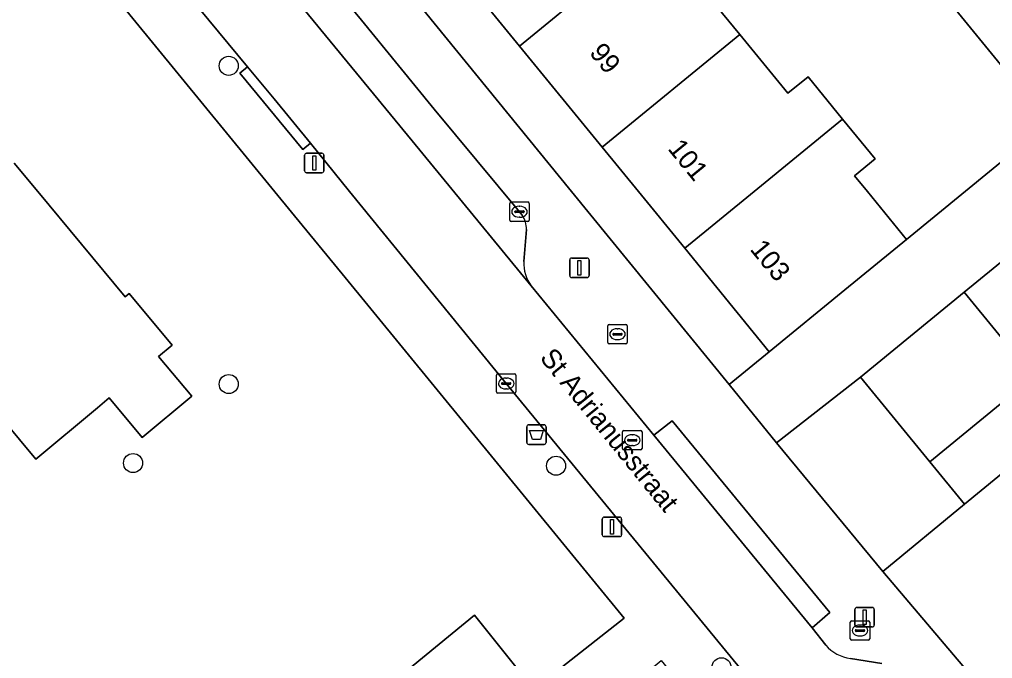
# Model space of a CAD drawing. Extents: x 162073 to 163043, y 381818 to 382561.
# Drawn here: x 162602.44 to 162652.37, y 381976.06 to 382008.82 of the extents above; entities that cross this region are included whole.
import ezdxf

# ---------------------------------------------------------------- set-up
doc = ezdxf.new("R2010")
doc.units = 0
for name, color, linetype in [('IMGEO_Afvalbak', 7, 'Continuous'), ('IMGEO_Boom', 7, 'Continuous'), ('IMGEO_Erf', 7, 'Continuous'), ('IMGEO_Hek', 7, 'Continuous'), ('IMGEO_Kolk', 7, 'Continuous'), ('IMGEO_Lichtmast', 7, 'Continuous'), ('IMGEO_Muur', 7, 'Continuous'), ('IMGEO_Openbare_ruimte_label', 7, 'Continuous'), ('IMGEO_Pand', 7, 'Continuous'), ('IMGEO_Pand_nummerreeks', 7, 'Continuous'), ('IMGEO_Parkeervlak_open', 7, 'Continuous'), ('IMGEO_Rijbaan_lokaal_open', 7, 'Continuous'), ('IMGEO_Rioolput', 7, 'Continuous'), ('IMGEO_Voetpad_open', 7, 'Continuous')]:
    doc.layers.add(name, color=color, linetype=linetype)

msp = doc.modelspace()

# ---------------------------------------------------------------- linework, layer by layer
at = {"layer": 'IMGEO_Afvalbak'}
for p, q in [((162628.474, 381987.139), (162628.474, 381987.939)), ((162628.474, 381987.939), (162628.474, 381987.139)), ((162628.574, 381988.039), (162629.364, 381988.039)), ((162629.364, 381988.039), (162628.574, 381988.039)), ((162629.464, 381987.939), (162629.464, 381987.139)), ((162629.464, 381987.139), (162629.464, 381987.939)), ((162629.364, 381987.039), (162628.574, 381987.039)), ((162628.574, 381987.039), (162629.364, 381987.039))]:
    msp.add_line(p, q, dxfattribs=at)
msp.add_lwpolyline([(162628.617, 381987.753), (162629.321, 381987.753), (162629.172, 381987.283), (162628.766, 381987.283), (162628.617, 381987.753)], dxfattribs=at)
for centre, start, end in [((162628.574, 381987.939), 90, 180), ((162628.574, 381987.939), 90, 180), ((162629.364, 381987.939), 0, 90), ((162629.364, 381987.939), 360, 90), ((162628.574, 381987.139), 180, 270), ((162628.574, 381987.139), 180, 270), ((162629.364, 381987.139), 270, 0), ((162629.364, 381987.139), 270, 0)]:
    msp.add_arc(centre, 0.1, start, end, dxfattribs=at)
at = {"layer": 'IMGEO_Boom'}
for centre in [(162613.178, 382006.449), (162613.179, 381990.129), (162608.269, 381986.081), (162629.974, 381985.941), (162638.464, 381975.606)]:
    msp.add_circle(centre, 0.489, dxfattribs=at)
at = {"layer": 'IMGEO_Erf'}
for points in [[(162587.039, 382053.571), (162630.776, 382000), (162638.855, 381990.105), (162640.919, 381991.79), (162636.582, 381997.091), (162634.201, 382000), (162632.34, 382002.275), (162628.098, 382007.459), (162623.856, 382012.644), (162619.613, 382017.828), (162615.372, 382023.013), (162611.129, 382028.197), (162606.887, 382033.383), (162602.645, 382038.567), (162598.403, 382043.751)], [(162636.828, 382011.204), (162639.404, 382008.055), (162641.871, 382005.041), (162642.904, 382005.887), (162644.68, 382003.717), (162646.352, 382001.674), (162645.292, 382000.807), (162645.952, 382000), (162647.957, 381997.549), (162655.247, 382003.513), (162626.106, 382039.13)], [(162625.783, 381978.273), (162640.017, 381960.503), (162633.898, 381955.497), (162633.564, 381955.907), (162630.873, 381953.706), (162633.469, 381950.533), (162608.939, 381930.467), (162613.031, 381925.508), (162651.329, 381956.438), (162649.444, 381958.748), (162645.097, 381964.078), (162641.189, 381960.887), (162631.472, 381972.686), (162632.164, 381973.299), (162630.277, 381975.619), (162633.474, 381978.122), (162618.994, 381995.786), (162616.559, 381998.757), (162591.809, 382028.937), (162588.037, 382033.537), (162587.138, 382034.641)], [(162667.024, 382009.709), (162664.883, 382007.962), (162665.826, 382006.806), (162663.633, 382005.045), (162665.32, 382002.945), (162662.351, 382000.56), (162659.039, 381997.9), (162657.352, 382000), (162653.886, 381997.268), (162650.92, 381994.841), (162654.472, 381990.499), (162656.248, 381988.328), (162650.925, 381983.973), (162646.747, 381980.522), (162658.282, 381966.905)], [(162602.172, 382001.452), (162603.379, 382000), (162607.869, 381994.596), (162608.077, 381994.769), (162610.279, 381992.119), (162609.583, 381991.538), (162611.28, 381989.504), (162608.738, 381987.383), (162607.041, 381989.418), (162606.44, 381988.916), (162603.283, 381986.282), (162591.851, 382000)], [(162584.006, 381956.601), (162585.51, 381957.818), (162579.335, 381965.469), (162579.619, 381965.685), (162579.531, 381965.793), (162580.073, 381966.206), (162580.989, 381965.07), (162582.996, 381966.707), (162590.131, 381957.956), (162595.778, 381962.577), (162600.14, 381957.261), (162625.783, 381978.273)]]:
    msp.add_lwpolyline(points, dxfattribs=at)
at = {"layer": 'IMGEO_Hek'}
msp.add_lwpolyline([(162633.474, 381978.122), (162618.994, 381995.786)], dxfattribs=at)
at = {"layer": 'IMGEO_Kolk'}
for p, q in [((162627.599, 381998.54), (162627.599, 381999.392)), ((162627.674, 381999.466), (162628.526, 381999.466)), ((162628.087, 381999.246), (162628.112, 381999.246)), ((162628.6, 381999.392), (162628.6, 381998.54)), ((162627.858, 381998.96), (162627.858, 381998.972)), ((162628.296, 381998.923), (162627.898, 381998.923)), ((162627.901, 381999.009), (162628.299, 381999.009)), ((162628.342, 381998.972), (162628.342, 381998.96)), ((162628.526, 381998.466), (162627.674, 381998.466)), ((162628.11, 381998.686), (162628.085, 381998.686)), ((162632.627, 381992.26), (162632.627, 381993.112)), ((162632.702, 381993.186), (162633.554, 381993.186)), ((162633.115, 381992.966), (162633.14, 381992.966)), ((162633.628, 381993.112), (162633.628, 381992.26)), ((162632.886, 381992.68), (162632.886, 381992.692)), ((162633.324, 381992.643), (162632.926, 381992.643)), ((162632.929, 381992.729), (162633.327, 381992.729)), ((162633.138, 381992.406), (162633.113, 381992.406)), ((162633.37, 381992.692), (162633.37, 381992.68)), ((162633.554, 381992.186), (162632.702, 381992.186)), ((162626.918, 381989.732), (162626.918, 381990.584)), ((162626.993, 381990.658), (162627.845, 381990.658)), ((162627.406, 381990.438), (162627.431, 381990.438)), ((162627.919, 381990.584), (162627.919, 381989.732)), ((162627.177, 381990.152), (162627.177, 381990.164)), ((162627.615, 381990.115), (162627.217, 381990.115)), ((162627.22, 381990.201), (162627.618, 381990.201)), ((162627.429, 381989.878), (162627.404, 381989.878)), ((162627.661, 381990.164), (162627.661, 381990.152)), ((162627.845, 381989.658), (162626.993, 381989.658)), ((162645.071, 381977.065), (162645.071, 381977.917)), ((162645.146, 381977.991), (162645.998, 381977.991)), ((162645.559, 381977.771), (162645.584, 381977.771)), ((162646.072, 381977.917), (162646.072, 381977.065)), ((162645.33, 381977.485), (162645.33, 381977.497)), ((162645.768, 381977.448), (162645.37, 381977.448)), ((162645.373, 381977.534), (162645.771, 381977.534)), ((162645.814, 381977.497), (162645.814, 381977.485)), ((162645.998, 381976.991), (162645.146, 381976.991)), ((162645.582, 381977.211), (162645.557, 381977.211))]:
    msp.add_line(p, q, dxfattribs=at)
for points in [[(162627.599, 381998.54), (162627.599, 381999.392)], [(162627.674, 381999.466), (162628.526, 381999.466)], [(162628.6, 381999.392), (162628.6, 381998.54)], [(162628.526, 381998.466), (162627.674, 381998.466)], [(162632.627, 381992.26), (162632.627, 381993.112)], [(162632.702, 381993.186), (162633.554, 381993.186)], [(162633.628, 381993.112), (162633.628, 381992.26)], [(162633.554, 381992.186), (162632.702, 381992.186)], [(162626.918, 381989.732), (162626.918, 381990.584)], [(162626.993, 381990.658), (162627.845, 381990.658)], [(162627.919, 381990.584), (162627.919, 381989.732)], [(162627.845, 381989.658), (162626.993, 381989.658)], [(162645.071, 381977.065), (162645.071, 381977.917)], [(162645.146, 381977.991), (162645.998, 381977.991)], [(162646.072, 381977.917), (162646.072, 381977.065)], [(162645.998, 381976.991), (162645.146, 381976.991)]]:
    msp.add_lwpolyline(points, dxfattribs=at)
for centre, radius, start, end in [((162627.676, 381999.39), 0.0765, 91.552, 178.448), ((162627.676, 381999.39), 0.0765, 91.552, 178.448), ((162628.524, 381999.39), 0.0765, 1.552, 88.448), ((162628.524, 381999.39), 0.0765, 1.552, 88.448), ((162627.898, 381998.969), 0.0403, 85.8775, 175.7526), ((162627.895, 381998.959), 0.0366, 178.938, 274.7102), ((162628.299, 381998.966), 0.043, 264.8664, 352.4533), ((162628.303, 381998.971), 0.0386, 1.7309, 96.639), ((162627.676, 381998.542), 0.0765, 181.552, 268.448), ((162627.676, 381998.542), 0.0765, 181.552, 268.448), ((162628.524, 381998.542), 0.0765, 271.552, 358.448), ((162628.524, 381998.542), 0.0765, 271.552, 358.448), ((162632.704, 381993.11), 0.0765, 91.552, 178.448), ((162632.704, 381993.11), 0.0765, 91.552, 178.448), ((162633.552, 381993.11), 0.0765, 1.552, 88.448), ((162633.552, 381993.11), 0.0765, 1.552, 88.448), ((162632.704, 381992.262), 0.0765, 181.552, 268.448), ((162632.704, 381992.262), 0.0765, 181.552, 268.448), ((162632.926, 381992.689), 0.0403, 85.8775, 175.7526), ((162632.923, 381992.679), 0.0366, 178.938, 274.7102), ((162633.327, 381992.686), 0.043, 264.8664, 352.4533), ((162633.331, 381992.691), 0.0386, 1.7309, 96.639), ((162633.552, 381992.262), 0.0765, 271.552, 358.448), ((162633.552, 381992.262), 0.0765, 271.552, 358.448), ((162626.995, 381990.582), 0.0765, 91.552, 178.448), ((162626.995, 381990.582), 0.0765, 91.552, 178.448), ((162627.843, 381990.582), 0.0765, 1.552, 88.448), ((162627.843, 381990.582), 0.0765, 1.552, 88.448), ((162627.217, 381990.161), 0.0403, 85.8775, 175.7526), ((162627.214, 381990.151), 0.0366, 178.938, 274.7102), ((162627.618, 381990.158), 0.043, 264.8664, 352.4533), ((162627.622, 381990.163), 0.0386, 1.7309, 96.639), ((162626.995, 381989.734), 0.0765, 181.552, 268.448), ((162626.995, 381989.734), 0.0765, 181.552, 268.448), ((162627.843, 381989.734), 0.0765, 271.552, 358.448), ((162627.843, 381989.734), 0.0765, 271.552, 358.448), ((162645.148, 381977.915), 0.0765, 91.552, 178.448), ((162645.148, 381977.915), 0.0765, 91.552, 178.448), ((162645.996, 381977.915), 0.0765, 1.552, 88.448), ((162645.996, 381977.915), 0.0765, 1.552, 88.448), ((162645.37, 381977.494), 0.0403, 85.8775, 175.7526), ((162645.367, 381977.484), 0.0366, 178.938, 274.7102), ((162645.771, 381977.491), 0.043, 264.8664, 352.4533), ((162645.775, 381977.496), 0.0386, 1.7309, 96.639), ((162645.148, 381977.067), 0.0765, 181.552, 268.448), ((162645.148, 381977.067), 0.0765, 181.552, 268.448), ((162645.996, 381977.067), 0.0765, 271.552, 358.448), ((162645.996, 381977.067), 0.0765, 271.552, 358.448)]:
    msp.add_arc(centre, radius, start, end, dxfattribs=at)
for centre, major_axis, ratio, start_param, end_param in [((162628.086, 381998.966), (-0.387, 0.002), 0.722429, 4.712389, 7.853982), ((162628.111, 381998.966), (-0.39, 0.002), 0.717154, 1.570796, 4.712389), ((162633.114, 381992.686), (-0.387, 0.002), 0.722429, 4.712389, 7.853982), ((162633.139, 381992.686), (-0.39, 0.002), 0.717154, 1.570796, 4.712389), ((162627.405, 381990.158), (-0.387, 0.002), 0.722429, 4.712389, 7.853982), ((162627.43, 381990.158), (-0.39, 0.002), 0.717154, 1.570796, 4.712389), ((162645.558, 381977.491), (-0.387, 0.002), 0.722429, 4.712389, 7.853982), ((162645.583, 381977.491), (-0.39, 0.002), 0.717154, 1.570796, 4.712389)]:
    msp.add_ellipse(centre, major_axis=major_axis, ratio=ratio, start_param=start_param, end_param=end_param, dxfattribs=at)
at = {"layer": 'IMGEO_Lichtmast'}
for p, q in [((162617.073, 382001.066), (162617.073, 382001.866)), ((162617.073, 382001.866), (162617.073, 382001.066)), ((162617.173, 382001.966), (162617.963, 382001.966)), ((162617.963, 382001.966), (162617.173, 382001.966)), ((162618.063, 382001.866), (162618.063, 382001.066)), ((162618.063, 382001.066), (162618.063, 382001.866)), ((162617.963, 382000.966), (162617.173, 382000.966)), ((162617.173, 382000.966), (162617.963, 382000.966)), ((162630.678, 381995.692), (162630.678, 381996.492)), ((162630.678, 381996.492), (162630.678, 381995.692)), ((162630.778, 381996.592), (162631.568, 381996.592)), ((162631.568, 381996.592), (162630.778, 381996.592)), ((162631.668, 381996.492), (162631.668, 381995.692)), ((162631.668, 381995.692), (162631.668, 381996.492)), ((162631.568, 381995.592), (162630.778, 381995.592)), ((162630.778, 381995.592), (162631.568, 381995.592)), ((162632.45, 381983.307), (162633.24, 381983.307)), ((162633.24, 381983.307), (162632.45, 381983.307)), ((162632.35, 381982.407), (162632.35, 381983.207)), ((162632.35, 381983.207), (162632.35, 381982.407)), ((162633.34, 381983.207), (162633.34, 381982.407)), ((162633.34, 381982.407), (162633.34, 381983.207)), ((162633.24, 381982.307), (162632.45, 381982.307)), ((162632.45, 381982.307), (162633.24, 381982.307)), ((162645.31, 381977.774), (162645.31, 381978.574)), ((162645.31, 381978.574), (162645.31, 381977.774)), ((162645.41, 381978.674), (162646.2, 381978.674)), ((162646.2, 381978.674), (162645.41, 381978.674)), ((162646.3, 381978.574), (162646.3, 381977.774)), ((162646.3, 381977.774), (162646.3, 381978.574)), ((162646.2, 381977.674), (162645.41, 381977.674)), ((162645.41, 381977.674), (162646.2, 381977.674))]:
    msp.add_line(p, q, dxfattribs=at)
for points in [[(162617.493, 382001.841), (162617.643, 382001.841), (162617.643, 382001.091), (162617.493, 382001.091), (162617.493, 382001.841)], [(162631.098, 381996.467), (162631.248, 381996.467), (162631.248, 381995.717), (162631.098, 381995.717), (162631.098, 381996.467)], [(162632.77, 381983.182), (162632.92, 381983.182), (162632.92, 381982.432), (162632.77, 381982.432), (162632.77, 381983.182)], [(162645.73, 381978.549), (162645.88, 381978.549), (162645.88, 381977.799), (162645.73, 381977.799), (162645.73, 381978.549)]]:
    msp.add_lwpolyline(points, dxfattribs=at)
for centre, start, end in [((162617.173, 382001.866), 90, 180), ((162617.173, 382001.866), 90, 180), ((162617.963, 382001.866), 0, 90), ((162617.963, 382001.866), 360, 90), ((162617.173, 382001.066), 180, 270), ((162617.173, 382001.066), 180, 270), ((162617.963, 382001.066), 270, 0), ((162617.963, 382001.066), 270, 0), ((162630.778, 381996.492), 90, 180), ((162630.778, 381996.492), 90, 180), ((162631.568, 381996.492), 0, 90), ((162631.568, 381996.492), 360, 90), ((162630.778, 381995.692), 180, 270), ((162630.778, 381995.692), 180, 270), ((162631.568, 381995.692), 270, 0), ((162631.568, 381995.692), 270, 0), ((162632.45, 381983.207), 90, 180), ((162632.45, 381983.207), 90, 180), ((162633.24, 381983.207), 0, 90), ((162633.24, 381983.207), 360, 90), ((162632.45, 381982.407), 180, 270), ((162632.45, 381982.407), 180, 270), ((162633.24, 381982.407), 270, 0), ((162633.24, 381982.407), 270, 0), ((162645.41, 381978.574), 90, 180), ((162645.41, 381978.574), 90, 180), ((162646.2, 381978.574), 0, 90), ((162646.2, 381978.574), 360, 90), ((162645.41, 381977.774), 180, 270), ((162645.41, 381977.774), 180, 270), ((162646.2, 381977.774), 270, 0), ((162646.2, 381977.774), 270, 0)]:
    msp.add_arc(centre, 0.1, start, end, dxfattribs=at)
at = {"layer": 'IMGEO_Muur'}
msp.add_lwpolyline([(162658.282, 381966.905), (162646.747, 381980.522)], dxfattribs=at)
at = {"layer": 'IMGEO_Pand'}
for points in [[(162628.098, 382007.459), (162636.212, 382014.098), (162634.441, 382016.263), (162633.364, 382015.382), (162630.892, 382018.403), (162623.856, 382012.644)], [(162632.34, 382002.275), (162639.404, 382008.055), (162636.828, 382011.204), (162637.877, 382012.063), (162636.212, 382014.098), (162628.098, 382007.459)], [(162632.34, 382002.275), (162634.201, 382000), (162636.582, 381997.091), (162640.138, 382000), (162644.68, 382003.717), (162642.904, 382005.887), (162641.871, 382005.041), (162639.404, 382008.055)], [(162636.582, 381997.091), (162640.919, 381991.79), (162644.789, 381994.957), (162647.957, 381997.549), (162645.952, 382000), (162645.292, 382000.807), (162646.352, 382001.674), (162644.68, 382003.717), (162640.138, 382000)], [(162650.92, 381994.841), (162645.597, 381990.486), (162649.149, 381986.144), (162654.472, 381990.499)], [(162654.472, 381990.499), (162649.149, 381986.144), (162650.925, 381983.973), (162656.248, 381988.328)], [(162608.939, 381930.467), (162633.469, 381950.533), (162630.873, 381953.706), (162633.564, 381955.907), (162633.898, 381955.497), (162640.017, 381960.503), (162625.783, 381978.273), (162600.14, 381957.261), (162595.778, 381962.577), (162590.131, 381957.956), (162582.996, 381966.707), (162580.989, 381965.07), (162580.873, 381964.976), (162581.57, 381964.121), (162586.627, 381957.92), (162589.722, 381954.124), (162594.392, 381948.398), (162594.733, 381948.676), (162596.627, 381946.361), (162596.286, 381946.083), (162596.393, 381945.952), (162598.107, 381943.844), (162605.386, 381934.855), (162605.792, 381934.353)]]:
    msp.add_lwpolyline(points, close=True, dxfattribs=at)
msp.add_lwpolyline([(162591.851, 382000), (162603.283, 381986.282), (162606.44, 381988.916), (162607.041, 381989.418), (162608.738, 381987.383), (162611.28, 381989.504), (162609.583, 381991.538), (162610.279, 381992.119), (162608.077, 381994.769), (162607.869, 381994.596), (162603.379, 382000), (162602.172, 382001.452)], dxfattribs=at)
at = {"layer": 'IMGEO_Parkeervlak_open'}
for points in [[(162607.44, 382024.075), (162604.279, 382027.908), (162602.774, 382026.667), (162605.666, 382023.158), (162614.172, 382012.839), (162622.584, 382002.604), (162628.703, 381995.159)], [(162628.239, 381998.796), (162628.1, 381998.966), (162623.723, 382004.219), (162621.891, 382006.462), (162619.994, 382008.784), (162618.724, 382010.331), (162607.44, 382024.075)], [(162628.325, 381996.413), (162628.457, 381998.05)]]:
    msp.add_lwpolyline(points, dxfattribs=at)
msp.add_lwpolyline([(162646.747, 381980.522), (162650.925, 381983.973), (162649.149, 381986.144), (162645.597, 381990.486), (162641.295, 381987.116)], close=True, dxfattribs=at)
for centre, radius, start, end in [((162627.251, 381998.103), 1.207, 357.5047, 35.0747), ((162630.218, 381996.3), 1.896, 176.5691, 216.9803)]:
    msp.add_arc(centre, radius, start, end, dxfattribs=at)
at = {"layer": 'IMGEO_Rijbaan_lokaal_open'}
for points in [[(162626.106, 382039.13), (162655.247, 382003.513), (162647.957, 381997.549), (162644.789, 381994.957), (162640.919, 381991.79), (162638.855, 381990.105), (162641.295, 381987.116), (162645.597, 381990.486), (162650.92, 381994.841), (162653.886, 381997.268), (162657.352, 382000), (162660.664, 382002.66), (162663.633, 382005.045), (162665.826, 382006.806), (162664.883, 382007.962), (162662.041, 382005.643), (162659.766, 382008.432), (162657.491, 382011.22)], [(162628.703, 381995.159), (162622.584, 382002.604), (162614.172, 382012.839), (162605.666, 382023.158), (162602.774, 382026.667), (162604.279, 382027.908), (162601.922, 382030.766)], [(162597.614, 382026.5), (162606.791, 382015.289), (162614.144, 382006.402), (162615.508, 382004.754), (162617.368, 382002.476), (162619.379, 382000), (162627.42, 381990.159), (162640.48, 381974.261), (162640.64, 381974.07), (162643.345, 381970.833), (162648.612, 381964.53), (162651.367, 381961.278), (162651.92, 381960.627), (162656.461, 381964.469), (162654.597, 381966.796), (162648.908, 381973.547), (162647.391, 381975.444)], [(162643.815, 381976.748), (162643.109, 381977.625), (162634.996, 381987.503), (162628.703, 381995.159)], [(162646.689, 381975.806), (162645.086, 381976.056)]]:
    msp.add_lwpolyline(points, dxfattribs=at)
msp.add_arc((162645.353, 381978.06), 2.022, 220.4604, 262.4071, dxfattribs=at)
at = {"layer": 'IMGEO_Rioolput'}
for p, q in [((162633.461, 381987.752), (162634.313, 381987.752)), ((162633.386, 381986.826), (162633.386, 381987.678)), ((162633.645, 381987.246), (162633.645, 381987.258)), ((162633.688, 381987.295), (162634.086, 381987.295)), ((162633.874, 381987.532), (162633.899, 381987.532)), ((162634.129, 381987.258), (162634.129, 381987.246)), ((162634.387, 381987.678), (162634.387, 381986.826)), ((162634.083, 381987.209), (162633.685, 381987.209)), ((162633.897, 381986.972), (162633.872, 381986.972)), ((162634.313, 381986.752), (162633.461, 381986.752))]:
    msp.add_line(p, q, dxfattribs=at)
for points in [[(162633.461, 381987.752), (162634.313, 381987.752)], [(162633.386, 381986.826), (162633.386, 381987.678)], [(162634.387, 381987.678), (162634.387, 381986.826)], [(162634.313, 381986.752), (162633.461, 381986.752)]]:
    msp.add_lwpolyline(points, dxfattribs=at)
for centre, radius, start, end in [((162633.463, 381987.676), 0.0765, 91.552, 178.448), ((162633.463, 381987.676), 0.0765, 91.552, 178.448), ((162634.311, 381987.676), 0.0765, 1.552, 88.448), ((162634.311, 381987.676), 0.0765, 1.552, 88.448), ((162633.685, 381987.255), 0.0403, 85.8775, 175.7526), ((162634.09, 381987.257), 0.0386, 1.7309, 96.639), ((162633.463, 381986.828), 0.0765, 181.552, 268.448), ((162633.463, 381986.828), 0.0765, 181.552, 268.448), ((162633.682, 381987.245), 0.0366, 178.938, 274.7102), ((162634.086, 381987.252), 0.043, 264.8664, 352.4533), ((162634.311, 381986.828), 0.0765, 271.552, 358.448), ((162634.311, 381986.828), 0.0765, 271.552, 358.448)]:
    msp.add_arc(centre, radius, start, end, dxfattribs=at)
for centre, major_axis, ratio, start_param, end_param in [((162633.873, 381987.252), (-0.387, 0.002), 0.722429, 4.712389, 7.853982), ((162633.898, 381987.252), (-0.39, 0.002), 0.717154, 1.570796, 4.712389)]:
    msp.add_ellipse(centre, major_axis=major_axis, ratio=ratio, start_param=start_param, end_param=end_param, dxfattribs=at)
at = {"layer": 'IMGEO_Voetpad_open'}
for points in [[(162646.747, 381980.522), (162641.295, 381987.116), (162638.855, 381990.105), (162630.776, 382000), (162587.039, 382053.571), (162585.935, 382052.319), (162584.003, 382049.948), (162584.378, 382049.625), (162586.065, 382048.171)], [(162597.741, 382035.836), (162598.742, 382034.623), (162601.922, 382030.766), (162604.279, 382027.908), (162607.44, 382024.075), (162618.724, 382010.331), (162619.994, 382008.784), (162621.891, 382006.462), (162623.723, 382004.219), (162628.1, 381998.966), (162628.239, 381998.796)], [(162648.612, 381964.53), (162643.345, 381970.833), (162642.476, 381970.081), (162639.826, 381973.372), (162640.64, 381974.07), (162640.48, 381974.261), (162627.42, 381990.159), (162619.379, 382000), (162617.368, 382002.476), (162616.983, 382002.159), (162613.753, 382006.08), (162614.144, 382006.402), (162606.791, 382015.289), (162597.614, 382026.5), (162597.268, 382026.923), (162594.105, 382030.795), (162593.025, 382032.116), (162592.645, 382031.792), (162589.67, 382035.273), (162590.05, 382035.597)], [(162587.138, 382034.641), (162588.037, 382033.537), (162591.809, 382028.937), (162616.559, 381998.757), (162618.994, 381995.786), (162633.474, 381978.122), (162630.277, 381975.619), (162632.164, 381973.299), (162635.369, 381975.951), (162645.097, 381964.078), (162649.444, 381958.748), (162651.92, 381960.627), (162651.367, 381961.278), (162648.612, 381964.53)], [(162628.457, 381998.05), (162628.325, 381996.413)], [(162628.703, 381995.159), (162634.996, 381987.503), (162635.935, 381988.238), (162644.026, 381978.416), (162643.109, 381977.625), (162643.815, 381976.748)], [(162647.391, 381975.444), (162648.908, 381973.547), (162654.597, 381966.796), (162656.461, 381964.469), (162658.282, 381966.905), (162646.747, 381980.522)], [(162645.086, 381976.056), (162646.689, 381975.806)]]:
    msp.add_lwpolyline(points, dxfattribs=at)
for points in [[(162617.368, 382002.476), (162615.508, 382004.754), (162614.144, 382006.402), (162613.753, 382006.08), (162616.983, 382002.159)], [(162634.996, 381987.503), (162643.109, 381977.625), (162644.026, 381978.416), (162635.935, 381988.238)]]:
    msp.add_lwpolyline(points, close=True, dxfattribs=at)
for centre, radius, start, end in [((162627.251, 381998.103), 1.207, 357.5047, 35.0747), ((162630.218, 381996.3), 1.896, 176.5691, 216.9803), ((162645.353, 381978.06), 2.022, 220.4604, 262.4071)]:
    msp.add_arc(centre, radius, start, end, dxfattribs=at)

# ---------------------------------------------------------------- texts
at = {"layer": 'IMGEO_Openbare_ruimte_label'}
msp.add_text('St Adrianusstraat', height=1, rotation=309.0716, dxfattribs=at).set_placement((162629.101, 381991.456))
at = {"layer": 'IMGEO_Pand_nummerreeks'}
for s, rotation, p in [('99', 309.2907, (162631.646, 382007.103)), ('101', 309.2902, (162635.669, 382002.187)), ('103', 309.2924, (162639.886, 381997.033))]:
    msp.add_text(s, height=1, rotation=rotation, dxfattribs=at).set_placement(p)

doc.saveas('drawing.dxf')
